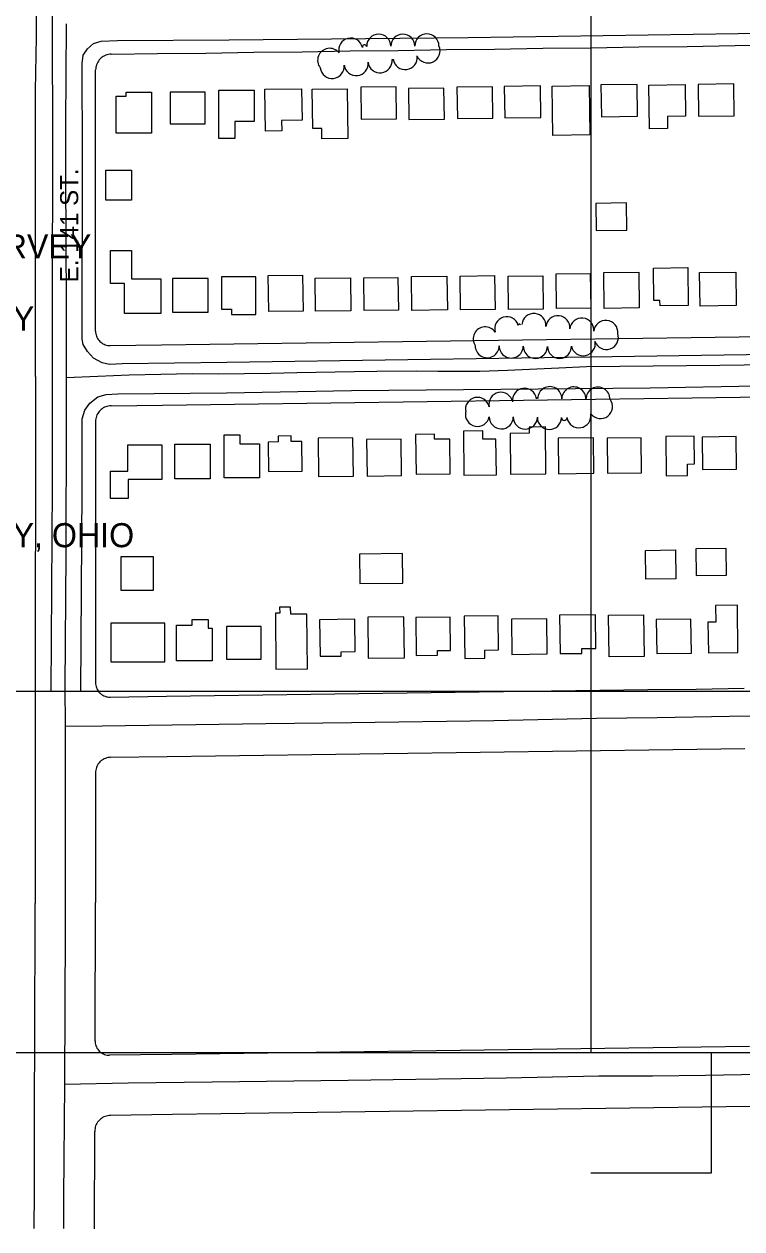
# Model space of a CAD drawing. Extents: x -25029 to 2274964, y -81170 to 687028.
# Drawn here: x 11481 to 12077, y -69195 to -68194 of the extents above; entities that cross this region are included whole.
import ezdxf

# ---------------------------------------------------------------- set-up
doc = ezdxf.new("R2010")
doc.units = 0
for name, color, linetype in [('60', 7, 'Continuous'), ('81911BEA - RW_X_Fee_RW', 7, 'Continuous'), ('BLDG', 7, 'Continuous'), ('GE_X_CL_2000', 7, 'Continuous'), ('ROAD', 7, 'Continuous'), ('ROAD-NAME', 7, 'Continuous'), ('TI_BORDER', 7, 'Continuous'), ('TI_SHEET', 7, 'Continuous'), ('TI_TITLE', 7, 'Continuous'), ('TREES', 7, 'Continuous')]:
    doc.layers.add(name, color=color, linetype=linetype)

msp = doc.modelspace()

# ---------------------------------------------------------------- linework, layer by layer
at = {"layer": '60'}
msp.add_lwpolyline([(10251.6, -64748.4), (15251.6, -64748.4), (15251.6, -68748.4), (10251.6, -68748.4)], close=True, dxfattribs=at)
at = {"layer": '81911BEA - RW_X_Fee_RW'}
for p in [(11539.9, -68816), (11539.6, -69038.4)]:
    msp.add_line(p, (11540, -68923.6), dxfattribs=at)
for points in [[(11491, -68204.3), (11491, -68152.3), (11491, -68100.3), (11491, -68049.1)], [(11490, -68486.7), (11490, -68474.3), (11490, -68429.3), (11490, -68384.3), (11490, -68339.3), (11490, -68294.3), (11490, -68249.3), (11491, -68204.3)], [(11553, -68218.9), (11591.6, -68218.3), (11631.6, -68217.8), (11671.6, -68217.2), (11711.6, -68216.7), (11751.5, -68216.1), (11791.5, -68215.6), (11831.5, -68215), (11871.5, -68214.5), (11911.5, -68213.9), (11951.5, -68213.4), (11991.5, -68212.8), (12031.5, -68212.3), (12071.5, -68211.7), (12111.5, -68211.2)], [(11553, -68218.9), (11551.9, -68218.9), (11550.7, -68219.1), (11549.5, -68219.3), (11548.5, -68219.6), (11547.4, -68220.1), (11546.4, -68220.6), (11545.5, -68221.2), (11544.6, -68221.9), (11543.8, -68222.7), (11543.1, -68223.6), (11542.4, -68224.5), (11541.8, -68225.4), (11541.3, -68226.4), (11540.9, -68227.5), (11540.5, -68228.6), (11540.3, -68229.7), (11540.2, -68230.8), (11540.1, -68231.9)], [(11540.1, -68448.9), (11540.1, -68340.1), (11540.1, -68231.9)], [(11540.1, -68448.9), (11540, -68449.9), (11540.2, -68451), (11540.4, -68452), (11540.7, -68453), (11541.2, -68454), (11541.6, -68454.9), (11542.2, -68455.8), (11542.9, -68456.6), (11543.6, -68457.4), (11544.4, -68458.1), (11545.2, -68458.7), (11546.1, -68459.3), (11547.1, -68459.8), (11548.1, -68460.2), (11549.1, -68460.5), (11550.1, -68460.8), (11551.2, -68460.9), (11552.2, -68460.9)], [(11552.2, -68460.9), (11594.9, -68460.3), (11634.9, -68459.7), (11674.9, -68459.2), (11714.9, -68458.6), (11754.9, -68458.1), (11794.9, -68457.5), (11834.8, -68457), (11874.8, -68456.4), (11914.8, -68455.9), (11954.8, -68455.3), (11994.8, -68454.7), (12034.8, -68454.2), (12074.8, -68453.6), (12114.8, -68453.1)], [(11490, -68486.7), (11490, -68519.3), (11490, -68564.3), (11490, -68609.3), (11489.9, -68654.3), (11489.9, -68699.3), (11489.9, -68744.3), (11489.9, -68778.4)], [(11552.9, -68510.9), (11595.6, -68510.3), (11635.5, -68509.7), (11675.5, -68509.2), (11715.5, -68508.6), (11755.5, -68508.1), (11795.5, -68507.5), (11835.5, -68507), (11875.5, -68506.4), (11915.5, -68505.9), (11955.5, -68505.3), (11995.6, -68504.8), (12035.6, -68504.2), (12075.6, -68503.6), (12115.6, -68503.1)], [(11552.9, -68510.9), (11551.8, -68511), (11550.6, -68511.1), (11549.5, -68511.4), (11548.5, -68511.7), (11547.4, -68512.1), (11546.4, -68512.6), (11545.5, -68513.3), (11544.6, -68514), (11543.8, -68514.7), (11543.1, -68515.6), (11542.4, -68516.5), (11541.8, -68517.4), (11541.2, -68518.5), (11540.8, -68519.5), (11540.4, -68520.6), (11540.2, -68521.7), (11540, -68522.8), (11540, -68523.9)], [(11540, -68523.9), (11540, -68632.1), (11540, -68740.9)], [(11540, -68740.9), (11540, -68742), (11540.2, -68743), (11540.4, -68744), (11540.7, -68745), (11541.1, -68746), (11541.6, -68747), (11542.2, -68747.8), (11542.8, -68748.7), (11543.5, -68749.4), (11544.3, -68750.1), (11545.1, -68750.8), (11546, -68751.3), (11547, -68751.8), (11548, -68752.2), (11549, -68752.6), (11550, -68752.8), (11551.1, -68752.9), (11552.1, -68752.9)], [(11552.1, -68752.9), (11598.9, -68752.2), (11638.9, -68751.7), (11678.9, -68751.1), (11718.9, -68750.6), (11758.8, -68750), (11798.8, -68749.5), (11838.8, -68748.9), (11878.9, -68748.4), (11918.9, -68747.8), (11958.9, -68747.3), (11998.9, -68746.7), (12038.9, -68746.2), (12078.9, -68745.6)], [(11489.9, -68778.4), (11489.9, -68789.3), (11489.9, -68834.3), (11489.9, -68879.3), (11489.9, -68924.3)], [(11552.8, -68802.9), (11599.6, -68802.2), (11639.6, -68801.7), (11679.6, -68801.1), (11719.6, -68800.6), (11759.6, -68800), (11799.6, -68799.5), (11839.6, -68798.9), (11879.6, -68798.4), (11919.6, -68797.8), (11959.6, -68797.3), (11999.6, -68796.7), (12039.6, -68796.2), (12079.5, -68795.6)], [(11552.8, -68802.9), (11551.7, -68803), (11550.5, -68803.2), (11549.4, -68803.4), (11548.4, -68803.8), (11547.3, -68804.1), (11546.3, -68804.7), (11545.4, -68805.3), (11544.5, -68806), (11543.7, -68806.8), (11542.9, -68807.6), (11542.3, -68808.5), (11541.7, -68809.5), (11541.2, -68810.5), (11540.7, -68811.5), (11540.4, -68812.6), (11540.2, -68813.7), (11540, -68814.8), (11539.9, -68816)], [(11489.4, -69084.3), (11489.5, -69044.3), (11489.7, -69004.3), (11489.8, -68964.3), (11489.9, -68924.3)], [(11539.6, -69038.4), (11539.6, -69039.5), (11539.7, -69040.5), (11540, -69041.6), (11540.3, -69042.6), (11540.7, -69043.5), (11541.2, -69044.5), (11541.8, -69045.4), (11542.4, -69046.2), (11543.1, -69047), (11543.9, -69047.7), (11544.7, -69048.3), (11545.6, -69048.9), (11546.6, -69049.3), (11547.5, -69049.8), (11548.6, -69050.1), (11549.6, -69050.3), (11550.7, -69050.4), (11551.7, -69050.5)], [(12083.2, -69043.1), (12043.2, -69043.7), (12003.2, -69044.2), (11963.2, -69044.8), (11923.2, -69045.3), (11883.2, -69045.9), (11843.3, -69046.4), (11803.3, -69047), (11763.2, -69047.6), (11723.2, -69048.1), (11683.2, -69048.7), (11643.2, -69049.2), (11603.2, -69049.8), (11551.7, -69050.5)], [(11489.1, -69194.3), (11489.2, -69164.3), (11489.4, -69124.3), (11489.4, -69084.3)], [(12084, -69093.1), (12043.9, -69093.7), (12003.9, -69094.2), (11963.9, -69094.8), (11923.9, -69095.3), (11884, -69095.9), (11844, -69096.5), (11804, -69097), (11764, -69097.6), (11724, -69098.1), (11684, -69098.7), (11644, -69099.2), (11604, -69099.8), (11552.4, -69100.5)], [(11552.4, -69100.5), (11551.3, -69100.5), (11550.2, -69100.7), (11549.1, -69101), (11548, -69101.3), (11546.9, -69101.7), (11545.9, -69102.2), (11545, -69102.9), (11544.1, -69103.6), (11543.2, -69104.4), (11542.4, -69105.2), (11541.7, -69106.1), (11541.1, -69107.1), (11540.6, -69108.1), (11540.1, -69109.2), (11539.8, -69110.3), (11539.6, -69111.4), (11539.4, -69112.5), (11539.4, -69113.7)], [(11539.1, -69194.8), (11539.4, -69113.7)]]:
    msp.add_lwpolyline(points, dxfattribs=at)
at = {"layer": 'BLDG'}
for points in [[(11760.8, -68272.8), (11790.1, -68272.4), (11789.8, -68245.9), (11760.5, -68246.2)], [(11840.7, -68272.3), (11870, -68271.9), (11869.7, -68245.9), (11840.3, -68246.2)], [(11880, -68271.7), (11910, -68271.3), (11909.7, -68245.1), (11879.6, -68245.5)], [(11950.1, -68244.9), (11950.7, -68285.9), (11919.9, -68286.3), (11919.4, -68245.3)], [(11960.3, -68270.7), (11990.2, -68270.3), (11989.9, -68244), (11959.9, -68244.3)], [(12029.8, -68244), (12030.1, -68270.3), (12015.1, -68270.5), (12015.2, -68280.6), (12000.2, -68280.8), (11999.7, -68244.4)], [(12041, -68270.3), (12070.5, -68269.9), (12070.2, -68243.5), (12040.6, -68243.9)], [(11557.2, -68253.8), (11565.5, -68253.8), (11565.5, -68250.4), (11586.5, -68250.4), (11586.5, -68284.3), (11557.2, -68284.3)], [(11602, -68276.7), (11631.1, -68276.7), (11631.1, -68250.4), (11602, -68250.4)], [(11671.7, -68248.8), (11671.7, -68274.6), (11655.7, -68274.6), (11655.7, -68288.9), (11642.5, -68288.9), (11642.5, -68248.8)], [(11711.2, -68247.5), (11711.6, -68273.7), (11694.6, -68273.9), (11694.8, -68282.6), (11681.1, -68282.8), (11680.7, -68247.9)], [(11749, -68247.5), (11749.5, -68288.8), (11728.1, -68289), (11728, -68280.4), (11720.5, -68280.5), (11720.1, -68247.9)], [(11800.3, -68273.1), (11829.8, -68272.7), (11829.5, -68246.9), (11800, -68247.3)], [(11569.8, -68315.1), (11569.8, -68340.1), (11548.5, -68340.1), (11548.5, -68315.1)], [(11956, -68365.3), (11981.5, -68365), (11981.2, -68342.3), (11955.7, -68342.7)], [(11570, -68381.9), (11570, -68405.4), (11594.2, -68405.4), (11594.2, -68434.3), (11564.1, -68434.3), (11564.1, -68409.2), (11552.4, -68409.2), (11552.4, -68381.9)], [(12032, -68396.1), (12032.4, -68427.6), (12009, -68427.9), (12008.9, -68423.4), (12003.8, -68423.5), (12003.5, -68396.5)], [(11603.9, -68433.1), (11633.5, -68433.1), (11633.5, -68405.1), (11603.9, -68405.1)], [(11644.7, -68430.5), (11653, -68430.5), (11653, -68435.1), (11673.2, -68435.1), (11673.2, -68403.8), (11644.7, -68403.8)], [(11712, -68402.4), (11712.4, -68432.4), (11683.9, -68432.7), (11683.5, -68402.7)], [(11751.8, -68404.5), (11752.1, -68432), (11722.8, -68432.4), (11722.5, -68404.9)], [(11791.2, -68404.3), (11791.6, -68431.4), (11763.2, -68431.8), (11762.8, -68404.7)], [(11832, -68403.2), (11832.4, -68431.3), (11802.9, -68431.7), (11802.6, -68403.5)], [(11871.5, -68402.7), (11871.9, -68430.9), (11843.2, -68431.3), (11842.9, -68403.1)], [(11911.6, -68402.8), (11912, -68430.5), (11883.2, -68430.9), (11882.8, -68403.2)], [(11951, -68400.9), (11951.4, -68429.7), (11923.1, -68430), (11922.7, -68401.3)], [(11991.3, -68399.8), (11991.7, -68429.6), (11962.6, -68430), (11962.2, -68400.2)], [(12071.9, -68399.9), (12072.2, -68427.7), (12042.2, -68428), (12041.8, -68400.3)], [(11660, -68535), (11660, -68542.5), (11676.3, -68542.5), (11676.3, -68570.8), (11646.8, -68570.8), (11646.8, -68535)], [(11711.5, -68540.5), (11702.5, -68540.6), (11702.5, -68535.9), (11691.6, -68536), (11691.7, -68540.9), (11683.3, -68541), (11683.6, -68565.5), (11711.8, -68565.2)], [(11834.7, -68567.3), (11834.3, -68538.5), (11821.7, -68538.6), (11821.7, -68534.5), (11805.9, -68534.7), (11806.3, -68567.7)], [(11873.1, -68568.2), (11872.7, -68538.5), (11861.8, -68538.7), (11861.8, -68531.8), (11845.6, -68532), (11846, -68568.5)], [(11914.2, -68567.4), (11913.7, -68528.4), (11900.4, -68528.6), (11900.4, -68533.6), (11884.4, -68533.8), (11884.8, -68567.7)], [(12014.2, -68569), (12031.9, -68568.8), (12031.8, -68559.3), (12037.7, -68559.2), (12037.4, -68536), (12013.8, -68536.3)], [(11595.2, -68572.1), (11567.1, -68572.1), (11567.1, -68587.9), (11552.4, -68587.9), (11552.4, -68565.2), (11566.9, -68565.2), (11566.9, -68543.3), (11595.2, -68543.3)], [(11635.3, -68571.5), (11606, -68571.5), (11606, -68542.9), (11635.3, -68542.9)], [(11754.2, -68569.3), (11753.8, -68537.5), (11724.9, -68537.9), (11725.3, -68569.7)], [(11794.1, -68568.9), (11793.8, -68538.5), (11765.2, -68538.9), (11765.6, -68569.3)], [(11954, -68567), (11953.6, -68537.4), (11924.3, -68537.8), (11924.7, -68567.4)], [(11993.6, -68566.7), (11993.2, -68537.6), (11965.1, -68537.9), (11965.4, -68567)], [(12044.2, -68563.9), (12072.6, -68563.6), (12072.3, -68536.5), (12043.9, -68536.9)], [(11587.9, -68636.1), (11587.9, -68664.3), (11561.2, -68664.3), (11561.2, -68636.1)], [(11759.7, -68658.6), (11795.4, -68658.2), (11795.1, -68633.7), (11759.4, -68634.2)], [(12021.8, -68630.7), (12022.1, -68654.7), (11997.3, -68655), (11996.9, -68631)], [(12039.1, -68651.9), (12064.3, -68651.6), (12064, -68629.4), (12038.8, -68629.7)], [(11702.2, -68684.1), (11702.1, -68678.1), (11692.9, -68678.2), (11693, -68683.1), (11689.4, -68683.2), (11689.9, -68729.7), (11716.1, -68729.4), (11715.6, -68683.9)], [(11766.5, -68720.7), (11796.6, -68720.3), (11796.2, -68686.1), (11766.1, -68686.4)], [(11846.8, -68720.9), (11863.5, -68720.7), (11863.5, -68713.8), (11874.9, -68713.7), (11874.5, -68685.3), (11846.3, -68685.7)], [(11926, -68716.8), (11944.1, -68716.6), (11944.1, -68712.6), (11955.7, -68712.5), (11955.4, -68684.5), (11925.6, -68684.8)], [(11995.3, -68684.5), (11995.8, -68719.2), (11966.8, -68719.6), (11966.3, -68684.9)], [(12055.2, -68676.7), (12055.4, -68690.6), (12048.8, -68690.7), (12049.2, -68716.2), (12073.7, -68715.9), (12073.3, -68676.5)], [(11552.7, -68723.5), (11597.7, -68723.5), (11597.7, -68691.4), (11552.7, -68691.4)], [(11607.2, -68693.2), (11620.3, -68693.2), (11620.3, -68688.5), (11633.5, -68688.5), (11633.5, -68695.6), (11637, -68695.6), (11637, -68722.8), (11607.2, -68722.8)], [(11648.7, -68721.4), (11677.5, -68721.4), (11677.5, -68694.2), (11648.7, -68694.2)], [(11726.6, -68719), (11744, -68718.8), (11744, -68715.2), (11755.7, -68715), (11755.4, -68688.3), (11726.2, -68688.6)], [(11806.4, -68718.3), (11824.1, -68718), (11824.1, -68714.3), (11835, -68714.2), (11834.6, -68686.6), (11806, -68686.9)], [(11885.9, -68717.4), (11915.2, -68717.1), (11914.9, -68687.8), (11885.5, -68688.2)], [(12006.2, -68716.8), (12035, -68716.4), (12034.7, -68688.2), (12005.8, -68688.5)]]:
    msp.add_lwpolyline(points, close=True, dxfattribs=at)
at = {"layer": 'GE_X_CL_2000'}
for points in [[(11515.6, -68193.7), (11515.3, -68236.2), (11515.1, -68276.6), (11515, -68320.3), (11515.6, -68427.4), (11515.5, -68487.5)], [(11515.5, -68487.5), (11541.8, -68486.3), (11568, -68485.3), (11594.2, -68484.6), (11620.4, -68484.1), (11642.2, -68484.3), (11663.9, -68484.2), (11685.6, -68483.9), (11707.3, -68483.3), (11755.1, -68482.4), (11773.6, -68482.2), (11806.8, -68481.9), (11824.3, -68482.2), (11841.9, -68482.2), (11859.4, -68482), (11882.2, -68481.3), (11925, -68479.5), (11947.8, -68478.3), (12058.6, -68477.2), (12219.7, -68474.9)], [(11515.5, -68487.5), (11515.5, -68504.7), (11515.5, -68523.3), (11515.4, -68633.7), (11514.6, -68744.5), (11514.7, -68777.1)], [(11514.7, -68777.1), (11545.4, -68776.7), (11681.6, -68774.8), (11752.6, -68774.1), (11870.9, -68772.3), (11956.3, -68770.4), (12006.6, -68770), (12066.6, -68768.9), (12117.2, -68768.2), (12157.1, -68768), (12212.2, -68767.5), (12307.3, -68766.2), (12421.1, -68764.1), (12481.5, -68763.3), (12531.2, -68763.3), (12582.7, -68762.4), (12663, -68761.8)], [(11514.7, -68777.1), (11514.9, -68945.3), (11514.2, -69074.5)], [(11514.2, -69074.5), (11567.2, -69073.5), (11637, -69072.6), (11750, -69071.1), (11881.2, -69069.2), (11958.1, -69067.6), (12002.7, -69067.5), (12046.8, -69067.1), (12091.6, -69066.2), (12148.6, -69065.8), (12195.1, -69064.9), (12245, -69064.2), (12298.1, -69063.5), (12354.1, -69063.1), (12420.1, -69061.7), (12468.8, -69061.5), (12520.1, -69060.6), (12572.3, -69060.6), (12614.7, -69059.8), (12668.5, -69057.9)], [(11514.2, -69074.5), (11513.4, -69168.2), (11513.4, -69194.5)]]:
    msp.add_lwpolyline(points, dxfattribs=at)
at = {"layer": 'ROAD'}
for points in [[(11503.9, -68185.5), (11504.2, -68302.6), (11504, -68415.4), (11503.9, -68577.8), (11503, -68748.4)], [(11650.9, -68206.9), (11849.5, -68204.8), (12073.9, -68201.6), (12314.7, -68198)], [(11649.1, -68475), (11562.2, -68476), (11551.7, -68476.7), (11545.4, -68475.1), (11538.2, -68471.2), (11533.3, -68465.9), (11529.7, -68460), (11529, -68455.6), (11529.1, -68304.2), (11529, -68226.5), (11529.7, -68219.7), (11533.2, -68214.4), (11538.4, -68209.8), (11544.8, -68208), (11558.3, -68207.4), (11650.9, -68206.9)], [(12155, -68467.5), (11950.8, -68470.6), (11799.4, -68472.7), (11649.1, -68475)], [(11648.9, -68500), (11752.7, -68498.3), (12000.7, -68496), (12177.4, -68492.7), (12387.3, -68489.9), (12576.6, -68487.4), (12616.3, -68486.6), (12623.9, -68486.5), (12632.5, -68488), (12639.1, -68491), (12643.3, -68494.8), (12646, -68499.4), (12648.5, -68505.7), (12649.2, -68535.7), (12650.3, -68660.2), (12651.5, -68730.1), (12650.6, -68735.3), (12648.1, -68742), (12643.7, -68748.4)], [(11527.9, -68748.4), (11528.8, -68580.1), (11528.9, -68521.8), (11531.2, -68514.6), (11535.2, -68508.6), (11542, -68503.4), (11548.8, -68501.6), (11558.4, -68500.9), (11648.9, -68500)]]:
    msp.add_lwpolyline(points, dxfattribs=at)
at = {"layer": 'TI_BORDER'}
for points in [[(4951.6, -64448.4), (11951.6, -64448.4), (11951.6, -69048.4), (4951.6, -69048.4)], [(9951.6, -64448.4), (16951.6, -64448.4), (16951.6, -69048.4), (9951.6, -69048.4)]]:
    msp.add_lwpolyline(points, close=True, dxfattribs=at)
at = {"layer": 'TI_SHEET'}
msp.add_lwpolyline([(12051.6, -69048.4), (12051.6, -69148.4), (11951.6, -69148.4)], dxfattribs=at)
at = {"layer": 'TREES'}
for centre, radius, start, end in [((11752, -68215.4), 10, 13.2679, 193.2679), ((11775.3, -68212.2), 10, 0.3541, 180.3541), ((11795.3, -68212.1), 10, 0.3541, 180.3541), ((11815.3, -68211.9), 10, 0.3541, 180.3541), ((11734.5, -68223.9), 10, 38.8042, 218.8042), ((11763.5, -68212.7), 1.82, 13.1388, 193.1388), ((11816.2, -68216.1), 10, 204.8239, 24.8239), ((11756.5, -68226.6), 10, 186.7898, 6.7898), ((11776.4, -68224.3), 10, 186.7898, 6.7898), ((11786.8, -68223), 0.533, 186.7898, 6.7898), ((11797.3, -68221.6), 10, 187.7804, 7.7804), ((11736.6, -68229), 10, 186.7898, 6.7898), ((11904.2, -68444.2), 10, 354.4877, 174.4877), ((11924.1, -68446.1), 10, 354.4877, 174.4877), ((11863.7, -68455.3), 10, 33.698, 213.698), ((11881.6, -68446.9), 10, 16.3372, 196.3372), ((11892.1, -68443.9), 0.899, 16.3256, 196.3256), ((11944, -68448), 10, 354.4877, 174.4877), ((11963.9, -68449.9), 10, 354.4877, 174.4877), ((11964.4, -68454.1), 10, 198.7874, 18.7874), ((11865.4, -68461), 10, 179.211, 359.211), ((11885.4, -68461.2), 10, 179.211, 359.211), ((11905.4, -68461.5), 10, 179.211, 359.211), ((11925.4, -68461.5), 10, 180.9785, 0.9785), ((11945.2, -68459.3), 10, 191.4736, 11.4736), ((11917.4, -68505), 10, 359.4183, 179.4183), ((11937.4, -68505.2), 10, 359.4183, 179.4183), ((11957.4, -68505.4), 10, 359.4183, 179.4183), ((11857.3, -68513.9), 10, 12.1133, 192.1133), ((11876.8, -68509.7), 10, 12.0844, 192.0844), ((11896.4, -68506.3), 9.94, 7.5559, 187.5559), ((11906.9, -68504.9), 0.572, 7.5559, 187.5559), ((11959.5, -68511.5), 10, 217.2362, 37.2362), ((11857.3, -68518), 10, 168.5422, 348.5422), ((11877.1, -68520.1), 10, 179.3175, 359.3175), ((11897.1, -68520.3), 10, 179.3175, 359.3175), ((11917.1, -68520.6), 10, 179.3175, 359.3175), ((11929.4, -68520.7), 2.34, 179.3175, 359.3175), ((11941.6, -68519.2), 10, 189.1479, 9.1479)]:
    msp.add_arc(centre, radius, start, end, dxfattribs=at)

# ---------------------------------------------------------------- texts
at = {"layer": 'ROAD-NAME'}
msp.add_text('E. 141 ST.', height=15, rotation=90, dxfattribs=at).set_placement((11525.6, -68408.4))
at = {"layer": 'TI_TITLE'}
for s, p in [('PRIMARY TRAVERSE : CLEVELAND REGIONAL GEODETIC SURVEY', (10671.6, -68388.4)), ('PRECISE LEVELS : CLEVELAND REGIONAL GEODETIC SURVEY', (10671.6, -68448.4)), ('AEROCON PHOTOGRAMMETRIC SERVICES INC., WILLOUGHBY, OHIO', (10671.6, -68628.4))]:
    msp.add_text(s, height=20, dxfattribs=at).set_placement(p)

doc.saveas('drawing.dxf')
